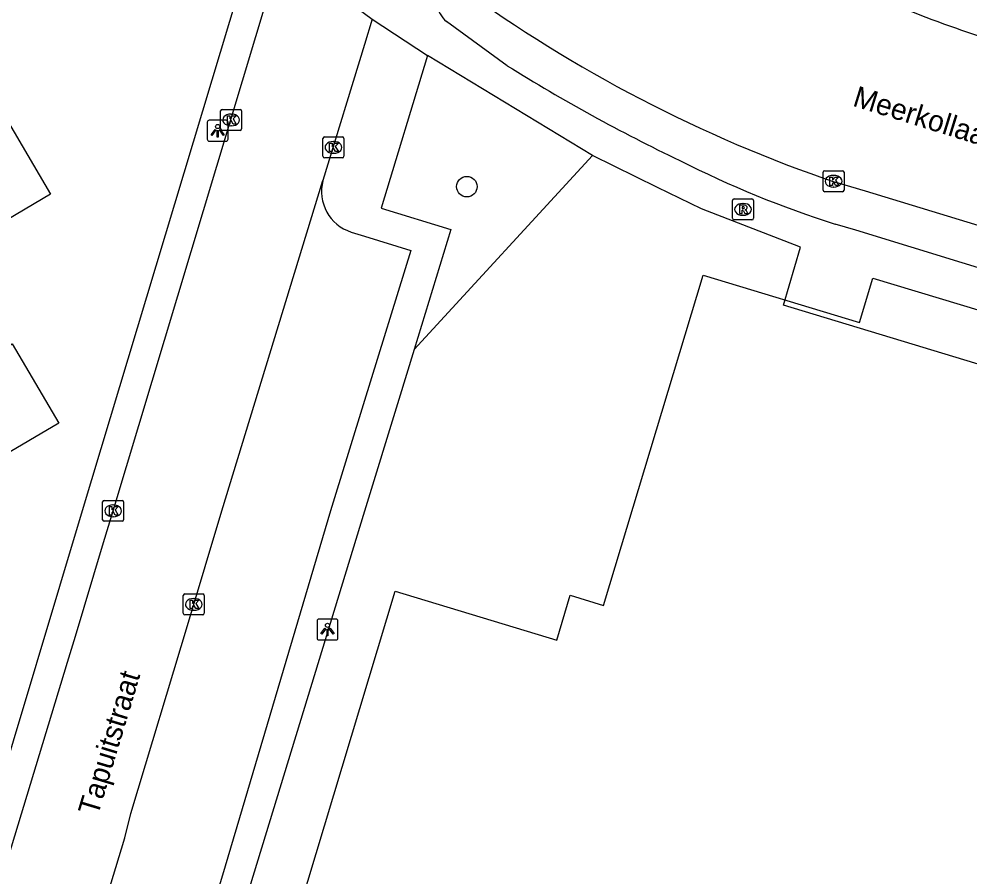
# Model space of a CAD drawing. Extents: x 161772 to 163123, y 383092 to 383917.
# Drawn here: x 162983.5 to 163028.84, y 383732.53 to 383773.46 of the extents above; entities that cross this region are included whole.
import ezdxf

# ---------------------------------------------------------------- set-up
doc = ezdxf.new("R2010")
doc.units = 0
for name, color, linetype in [('IMGEO_Boom', 7, 'Continuous'), ('IMGEO_Groenvoorziening', 7, 'Continuous'), ('IMGEO_Kolk', 7, 'Continuous'), ('IMGEO_Lichtpunt', 7, 'Continuous'), ('IMGEO_Openbare_ruimte_label', 7, 'Continuous'), ('IMGEO_Pand', 7, 'Continuous'), ('IMGEO_Pand_vergunning_verleend', 7, 'Continuous'), ('IMGEO_Rijbaan_lokaal_gesloten', 7, 'Continuous'), ('IMGEO_Rijbaan_lokaal_open', 7, 'Continuous'), ('IMGEO_Rioolput', 7, 'Continuous'), ('IMGEO_Voetpad_open', 7, 'Continuous')]:
    doc.layers.add(name, color=color, linetype=linetype)

msp = doc.modelspace()

# ---------------------------------------------------------------- linework, layer by layer
at = {"layer": 'IMGEO_Boom'}
msp.add_circle((163004.88, 383765.458), 0.489, dxfattribs=at)
at = {"layer": 'IMGEO_Groenvoorziening'}
msp.add_lwpolyline([(163002.358, 383757.69), (163010.874, 383766.947)], dxfattribs=at)
at = {"layer": 'IMGEO_Kolk'}
for p, q in [((162993.127, 383768.216), (162993.127, 383769.068)), ((162993.202, 383769.142), (162994.054, 383769.142)), ((162993.615, 383768.922), (162993.64, 383768.922)), ((162994.128, 383769.068), (162994.128, 383768.216)), ((162993.638, 383768.362), (162993.613, 383768.362)), ((162994.054, 383768.142), (162993.202, 383768.142)), ((162998.009, 383766.906), (162998.009, 383767.758)), ((162998.084, 383767.832), (162998.936, 383767.832)), ((162998.497, 383767.612), (162998.522, 383767.612)), ((162999.01, 383767.758), (162999.01, 383766.906)), ((162998.52, 383767.052), (162998.495, 383767.052)), ((162998.936, 383766.832), (162998.084, 383766.832)), ((163021.881, 383765.291), (163021.881, 383766.143)), ((163021.956, 383766.217), (163022.808, 383766.217)), ((163022.882, 383766.143), (163022.882, 383765.291)), ((163022.369, 383765.997), (163022.394, 383765.997)), ((163022.808, 383765.217), (163021.956, 383765.217)), ((163022.392, 383765.437), (163022.367, 383765.437)), ((162987.496, 383749.568), (162987.496, 383750.42)), ((162987.571, 383750.494), (162988.423, 383750.494)), ((162987.984, 383750.274), (162988.009, 383750.274)), ((162988.497, 383750.42), (162988.497, 383749.568)), ((162988.423, 383749.494), (162987.571, 383749.494)), ((162988.007, 383749.714), (162987.982, 383749.714)), ((162991.345, 383745.106), (162991.345, 383745.958)), ((162991.42, 383746.032), (162992.272, 383746.032)), ((162991.833, 383745.812), (162991.858, 383745.812)), ((162992.346, 383745.958), (162992.346, 383745.106)), ((162991.856, 383745.252), (162991.831, 383745.252)), ((162992.272, 383745.032), (162991.42, 383745.032))]:
    msp.add_line(p, q, dxfattribs=at)
for points in [[(162993.127, 383768.216), (162993.127, 383769.068)], [(162993.202, 383769.142), (162994.054, 383769.142)], [(162993.448, 383768.842), (162993.571, 383768.842), (162993.571, 383768.691), (162993.701, 383768.842), (162993.865, 383768.842), (162993.719, 383768.691), (162993.872, 383768.442), (162993.72, 383768.442), (162993.635, 383768.606), (162993.571, 383768.539), (162993.571, 383768.442), (162993.448, 383768.442), (162993.448, 383768.842)], [(162994.128, 383769.068), (162994.128, 383768.216)], [(162994.054, 383768.142), (162993.202, 383768.142)], [(162998.009, 383766.906), (162998.009, 383767.758)], [(162998.084, 383767.832), (162998.936, 383767.832)], [(162998.33, 383767.532), (162998.453, 383767.532), (162998.453, 383767.381), (162998.583, 383767.532), (162998.747, 383767.532), (162998.601, 383767.381), (162998.754, 383767.132), (162998.602, 383767.132), (162998.517, 383767.296), (162998.453, 383767.229), (162998.453, 383767.132), (162998.33, 383767.132), (162998.33, 383767.532)], [(162999.01, 383767.758), (162999.01, 383766.906)], [(162998.936, 383766.832), (162998.084, 383766.832)], [(163021.881, 383765.291), (163021.881, 383766.143)], [(163021.956, 383766.217), (163022.808, 383766.217)], [(163022.882, 383766.143), (163022.882, 383765.291)], [(163022.202, 383765.917), (163022.325, 383765.917), (163022.325, 383765.766), (163022.455, 383765.917), (163022.619, 383765.917), (163022.473, 383765.766), (163022.626, 383765.517), (163022.474, 383765.517), (163022.389, 383765.681), (163022.325, 383765.614), (163022.325, 383765.517), (163022.202, 383765.517), (163022.202, 383765.917)], [(163022.808, 383765.217), (163021.956, 383765.217)], [(162987.496, 383749.568), (162987.496, 383750.42)], [(162987.571, 383750.494), (162988.423, 383750.494)], [(162987.817, 383750.194), (162987.94, 383750.194), (162987.94, 383750.043), (162988.07, 383750.194), (162988.234, 383750.194), (162988.088, 383750.043), (162988.241, 383749.794), (162988.089, 383749.794), (162988.004, 383749.958), (162987.94, 383749.891), (162987.94, 383749.794), (162987.817, 383749.794), (162987.817, 383750.194)], [(162988.497, 383750.42), (162988.497, 383749.568)], [(162988.423, 383749.494), (162987.571, 383749.494)], [(162991.345, 383745.106), (162991.345, 383745.958)], [(162991.42, 383746.032), (162992.272, 383746.032)], [(162991.666, 383745.732), (162991.789, 383745.732), (162991.789, 383745.581), (162991.919, 383745.732), (162992.083, 383745.732), (162991.937, 383745.581), (162992.09, 383745.332), (162991.938, 383745.332), (162991.853, 383745.496), (162991.789, 383745.429), (162991.789, 383745.332), (162991.666, 383745.332), (162991.666, 383745.732)], [(162992.346, 383745.958), (162992.346, 383745.106)], [(162992.272, 383745.032), (162991.42, 383745.032)]]:
    msp.add_lwpolyline(points, dxfattribs=at)
for centre, start, end in [((162993.204, 383769.066), 91.552, 178.448), ((162993.204, 383769.066), 91.552, 178.448), ((162994.052, 383769.066), 1.552, 88.448), ((162994.052, 383769.066), 1.552, 88.448), ((162993.204, 383768.218), 181.552, 268.448), ((162993.204, 383768.218), 181.552, 268.448), ((162994.052, 383768.218), 271.552, 358.448), ((162994.052, 383768.218), 271.552, 358.448), ((162998.086, 383767.756), 91.552, 178.448), ((162998.086, 383767.756), 91.552, 178.448), ((162998.934, 383767.756), 1.552, 88.448), ((162998.934, 383767.756), 1.552, 88.448), ((162998.086, 383766.908), 181.552, 268.448), ((162998.086, 383766.908), 181.552, 268.448), ((162998.934, 383766.908), 271.552, 358.448), ((162998.934, 383766.908), 271.552, 358.448), ((163021.958, 383766.141), 91.552, 178.448), ((163021.958, 383766.141), 91.552, 178.448), ((163022.806, 383766.141), 1.552, 88.448), ((163022.806, 383766.141), 1.552, 88.448), ((163021.958, 383765.293), 181.552, 268.448), ((163021.958, 383765.293), 181.552, 268.448), ((163022.806, 383765.293), 271.552, 358.448), ((163022.806, 383765.293), 271.552, 358.448), ((162987.573, 383750.418), 91.552, 178.448), ((162987.573, 383750.418), 91.552, 178.448), ((162988.421, 383750.418), 1.552, 88.448), ((162988.421, 383750.418), 1.552, 88.448), ((162987.573, 383749.57), 181.552, 268.448), ((162987.573, 383749.57), 181.552, 268.448), ((162988.421, 383749.57), 271.552, 358.448), ((162988.421, 383749.57), 271.552, 358.448), ((162991.422, 383745.956), 91.552, 178.448), ((162991.422, 383745.956), 91.552, 178.448), ((162992.27, 383745.956), 1.552, 88.448), ((162992.27, 383745.956), 1.552, 88.448), ((162991.422, 383745.108), 181.552, 268.448), ((162991.422, 383745.108), 181.552, 268.448), ((162992.27, 383745.108), 271.552, 358.448), ((162992.27, 383745.108), 271.552, 358.448)]:
    msp.add_arc(centre, 0.0765, start, end, dxfattribs=at)
for centre, major_axis, ratio, start_param, end_param in [((162993.614, 383768.642), (-0.387, 0.002), 0.722429, 4.712389, 7.853982), ((162993.639, 383768.642), (-0.39, 0.002), 0.717154, 1.570796, 4.712389), ((162998.496, 383767.332), (-0.387, 0.002), 0.722429, 4.712389, 7.853982), ((162998.521, 383767.332), (-0.39, 0.002), 0.717154, 1.570796, 4.712389), ((163022.368, 383765.717), (-0.387, 0.002), 0.722429, 4.712389, 7.853982), ((163022.393, 383765.717), (-0.39, 0.002), 0.717154, 1.570796, 4.712389), ((162987.983, 383749.994), (-0.387, 0.002), 0.722429, 4.712389, 7.853982), ((162988.008, 383749.994), (-0.39, 0.002), 0.717154, 1.570796, 4.712389), ((162991.832, 383745.532), (-0.387, 0.002), 0.722429, 4.712389, 7.853982), ((162991.857, 383745.532), (-0.39, 0.002), 0.717154, 1.570796, 4.712389)]:
    msp.add_ellipse(centre, major_axis=major_axis, ratio=ratio, start_param=start_param, end_param=end_param, dxfattribs=at)
at = {"layer": 'IMGEO_Lichtpunt'}
for p, q in [((162992.487, 383768.528), (162992.487, 383767.721)), ((162992.487, 383768.528), (162992.487, 383767.721)), ((162993.389, 383768.623), (162992.581, 383768.623)), ((162993.389, 383768.623), (162992.581, 383768.623)), ((162993.483, 383767.721), (162993.483, 383768.528)), ((162993.483, 383767.721), (162993.483, 383768.528)), ((162992.581, 383767.627), (162993.389, 383767.627)), ((162992.581, 383767.627), (162993.389, 383767.627)), ((162998.63, 383744.83), (162997.822, 383744.83)), ((162998.63, 383744.83), (162997.822, 383744.83)), ((162997.728, 383744.735), (162997.728, 383743.928)), ((162997.728, 383744.735), (162997.728, 383743.928)), ((162998.724, 383743.928), (162998.724, 383744.735)), ((162998.724, 383743.928), (162998.724, 383744.735)), ((162997.822, 383743.834), (162998.63, 383743.834)), ((162997.822, 383743.834), (162998.63, 383743.834))]:
    msp.add_line(p, q, dxfattribs=at)
for points in [[(162992.861, 383768.192), (162992.9, 383768.164), (162992.712, 383767.902), (162992.674, 383767.929), (162992.861, 383768.192)], [(162992.963, 383768.144), (162993.01, 383768.144), (162993.01, 383767.822), (162992.963, 383767.822), (162992.963, 383768.144)], [(162993.073, 383768.164), (162993.111, 383768.191), (162993.298, 383767.929), (162993.259, 383767.901), (162993.073, 383768.164)], [(162998.102, 383744.399), (162998.141, 383744.371), (162997.953, 383744.109), (162997.915, 383744.136), (162998.102, 383744.399)], [(162998.204, 383744.351), (162998.251, 383744.351), (162998.251, 383744.029), (162998.204, 383744.029), (162998.204, 383744.351)], [(162998.314, 383744.371), (162998.352, 383744.398), (162998.539, 383744.136), (162998.5, 383744.108), (162998.314, 383744.371)]]:
    msp.add_lwpolyline(points, dxfattribs=at)
for centre in [(162992.986, 383768.326), (162998.227, 383744.533)]:
    msp.add_circle(centre, 0.0994, dxfattribs=at)
for centre, start, end in [((162992.581, 383768.528), 90, 180), ((162992.581, 383768.528), 90, 180), ((162993.389, 383768.528), 0, 90), ((162993.389, 383768.528), 0, 90), ((162992.581, 383767.721), 180, 270), ((162992.581, 383767.721), 180, 270), ((162993.389, 383767.721), 270, 0), ((162993.389, 383767.721), 270, 360), ((162997.822, 383744.735), 90, 180), ((162997.822, 383744.735), 90, 180), ((162998.63, 383744.735), 0, 90), ((162998.63, 383744.735), 0, 90), ((162997.822, 383743.928), 180, 270), ((162997.822, 383743.928), 180, 270), ((162998.63, 383743.928), 270, 0), ((162998.63, 383743.928), 270, 360)]:
    msp.add_arc(centre, 0.0946, start, end, dxfattribs=at)
at = {"layer": 'IMGEO_Pand'}
msp.add_lwpolyline([(162972.068, 383757.526), (162971.725, 383758.132), (162974.309, 383759.65), (162974.497, 383759.331), (162977.066, 383760.842), (162974.151, 383765.798), (162981.91, 383770.361), (162985.007, 383765.094), (162979.99, 383762.143), (162982.642, 383757.635), (162983.185, 383757.955), (162985.405, 383754.179), (162979.656, 383750.798), (162977.42, 383751.47), (162975.289, 383752.112)], dxfattribs=at)
at = {"layer": 'IMGEO_Pand_vergunning_verleend'}
msp.add_lwpolyline([(162993.909, 383721.134), (163001.45, 383746.157), (163009.166, 383743.831), (163009.809, 383745.965), (163011.405, 383745.484), (163016.15, 383761.229), (163023.626, 383758.976), (163024.262, 383761.086), (163067.776, 383747.972), (163075.772, 383712.068), (163041.89, 383704.522), (162999.381, 383717.505), (162999.921, 383719.274), (162993.909, 383721.134)], dxfattribs=at)
at = {"layer": 'IMGEO_Rijbaan_lokaal_gesloten'}
msp.add_lwpolyline([(163032.308, 383762.678), (163023.899, 383765.242), (163022.498, 383765.656)], dxfattribs=at)
for centre, radius, start, end in [((163044.261, 383829.502), 67.453, 233.9152, 251.17772), ((163047.364, 383827.565), 57.808, 246.46044, 256.01078)]:
    msp.add_arc(centre, radius, start, end, dxfattribs=at)
at = {"layer": 'IMGEO_Rijbaan_lokaal_open'}
for points in [[(162980.198, 383724.054), (162980.3, 383724.389), (162980.725, 383725.981), (162980.883, 383726.501), (162982.721, 383732.545), (162985.823, 383742.781), (162986.193, 383744.01), (162987.495, 383748.328), (162987.999, 383750), (162996.031, 383776.709)], [(162996.031, 383776.709), (163000, 383773.716), (163000.366, 383773.44)], [(163000.366, 383773.44), (163000, 383772.237), (162998.008, 383765.744)], [(162986.23, 383726.745), (162988.554, 383734.402), (162988.839, 383735.552), (162991.594, 383744.69), (162993.179, 383750), (162998.008, 383765.744)]]:
    msp.add_lwpolyline(points, dxfattribs=at)
at = {"layer": 'IMGEO_Rioolput'}
for p, q in [((163017.557, 383763.948), (163017.557, 383764.8)), ((163017.632, 383764.874), (163018.484, 383764.874)), ((163018.558, 383764.8), (163018.558, 383763.948)), ((163018.045, 383764.654), (163018.07, 383764.654)), ((163018.484, 383763.874), (163017.632, 383763.874)), ((163018.068, 383764.094), (163018.043, 383764.094))]:
    msp.add_line(p, q, dxfattribs=at)
for points in [[(163017.557, 383763.948), (163017.557, 383764.8)], [(163017.632, 383764.874), (163018.484, 383764.874)], [(163018.558, 383764.8), (163018.558, 383763.948)], [(163018.146, 383764.572), (163017.894, 383764.574), (163017.894, 383764.174)], [(163017.894, 383764.174), (163018.018, 383764.174), (163018.018, 383764.336), (163018.029, 383764.336)], [(163018.072, 383764.493), (163018.018, 383764.493), (163018.018, 383764.412)], [(163018.018, 383764.412), (163018.07, 383764.412)], [(163018.076, 383764.307), (163018.147, 383764.174), (163018.287, 383764.174), (163018.222, 383764.3)], [(163018.484, 383763.874), (163017.632, 383763.874)]]:
    msp.add_lwpolyline(points, dxfattribs=at)
for centre, radius, start, end in [((163017.634, 383764.798), 0.0765, 91.552, 178.448), ((163017.634, 383764.798), 0.0765, 91.552, 178.448), ((163018.482, 383764.798), 0.0765, 1.552, 88.448), ((163018.482, 383764.798), 0.0765, 1.552, 88.448), ((163018.028, 383764.283), 0.0533, 26.0293, 88.6989), ((163018.054, 383764.601), 0.19, 274.7715, 282.9687), ((163018.078, 383764.397), 0.0964, 77.0061, 93.1865), ((163018.092, 383764.454), 0.0378, 276.6634, 79.6772), ((163018.145, 383764.462), 0.109, 350.3612, 89.416), ((163018.143, 383764.462), 0.112, 277.5842, 350.9817), ((163018.127, 383764.247), 0.108, 29.5134, 73.7905), ((163017.634, 383763.95), 0.0765, 181.552, 268.448), ((163017.634, 383763.95), 0.0765, 181.552, 268.448), ((163018.482, 383763.95), 0.0765, 271.552, 358.448), ((163018.482, 383763.95), 0.0765, 271.552, 358.448)]:
    msp.add_arc(centre, radius, start, end, dxfattribs=at)
for centre, major_axis, ratio, start_param, end_param in [((163018.044, 383764.374), (-0.387, 0.002), 0.722429, 4.712389, 7.853982), ((163018.069, 383764.374), (-0.39, 0.002), 0.717154, 1.570796, 4.712389)]:
    msp.add_ellipse(centre, major_axis=major_axis, ratio=ratio, start_param=start_param, end_param=end_param, dxfattribs=at)
at = {"layer": 'IMGEO_Voetpad_open'}
for points in [[(162994.893, 383777.784), (162986.526, 383750), (162982.128, 383735.394)], [(163000.366, 383773.44), (163002.998, 383771.717)], [(163006.81, 383771.227), (163003.91, 383773.335)], [(163002.998, 383771.717), (163000.781, 383764.424), (163004.107, 383763.407), (163002.358, 383757.69)], [(163010.874, 383766.947), (163002.998, 383771.717)], [(163054.074, 383752.563), (163040.787, 383756.483), (163039.985, 383753.745), (163019.985, 383759.807), (163020.797, 383762.578), (163016.082, 383764.401), (163013.98, 383765.416), (163010.874, 383766.947)], [(163031.157, 383761.018), (163023.445, 383763.377), (163022.463, 383763.669)], [(162999.363, 383763.289), (163000, 383763.096), (163002.21, 383762.419), (163000, 383755.262), (162998.375, 383750), (162993.209, 383732.617), (162991.514, 383726.989)], [(163002.358, 383757.69), (163001.626, 383755.298), (163000, 383749.985), (162991.799, 383723.184)]]:
    msp.add_lwpolyline(points, dxfattribs=at)
for centre, radius, start, end in [((163004.696, 383774.305), 1.248, 186.2987, 230.9896), ((163050.54, 383841.13), 82.455, 237.9707, 244.49966), ((163037.309, 383810.503), 49.131, 243.0491, 252.4114), ((162999.984, 383765.233), 2.041, 165.4984, 252.2932)]:
    msp.add_arc(centre, radius, start, end, dxfattribs=at)

# ---------------------------------------------------------------- texts
at = {"layer": 'IMGEO_Openbare_ruimte_label'}
for s, rotation, p in [('Meerkollaan', 342.7793, (163023.245, 383769.325)), ('Tapuitstraat', 73.2678, (162987.264, 383735.405))]:
    msp.add_text(s, height=1, rotation=rotation, dxfattribs=at).set_placement(p)

doc.saveas('drawing.dxf')
